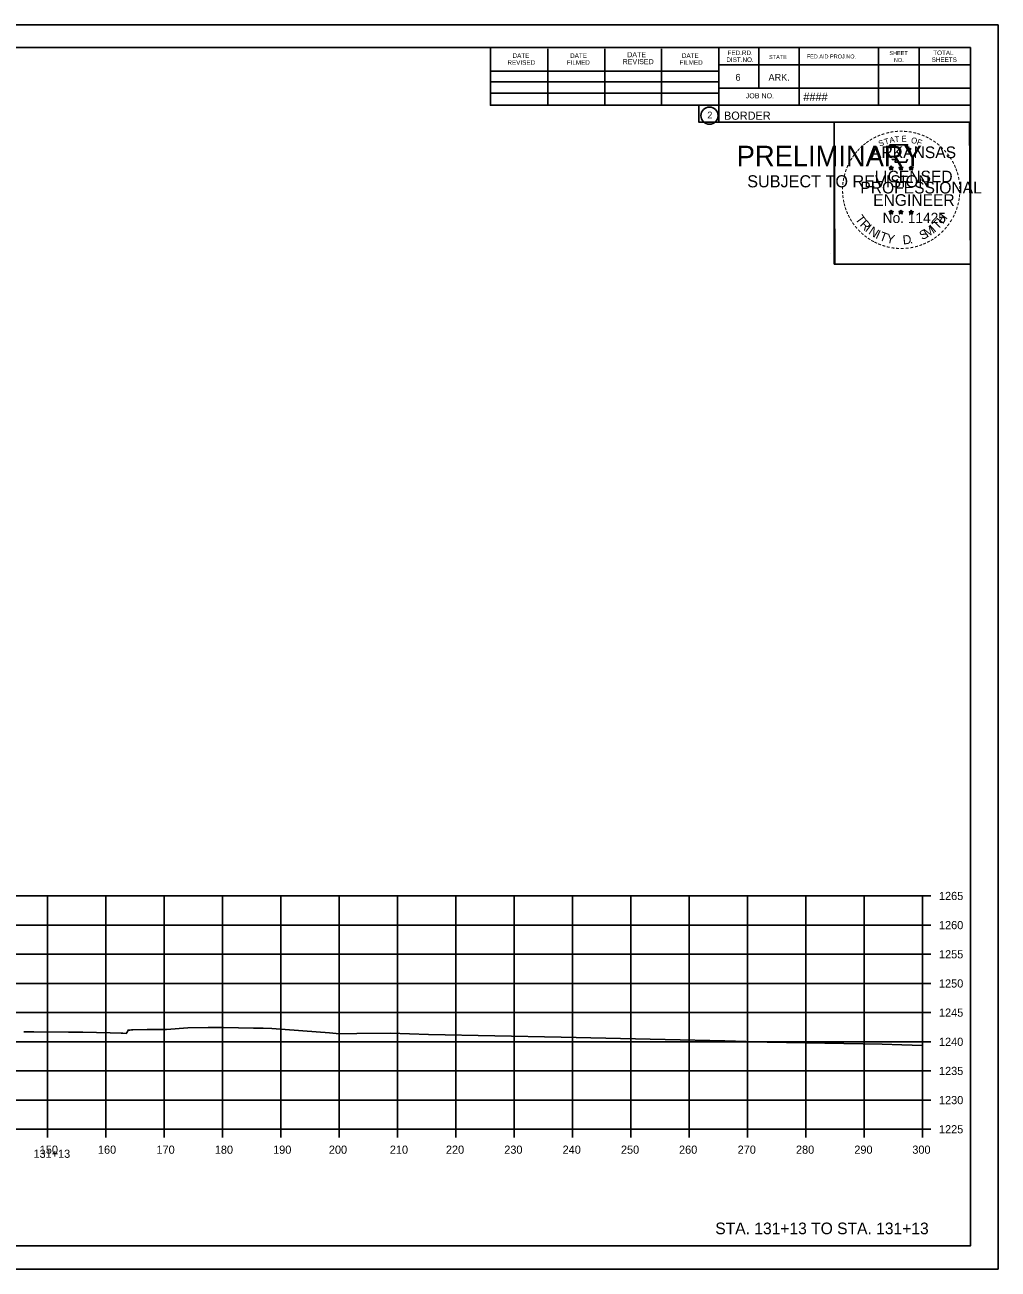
# Model space of a CAD drawing. Extents: x -70 to 701944, y -4 to 666871.
# Drawn here: x 668312.9 to 668479.7, y 660553.1 to 660766.5 of the extents above; entities that cross this region are included whole.
import ezdxf

# ---------------------------------------------------------------- set-up
doc = ezdxf.new("R2010")
doc.units = 0
for name, color, linetype in [('R_Axis', 7, 'Continuous'), ('R_Axis Annot', 7, 'Continuous'), ('R_Border', 7, 'Continuous'), ('R_Border PE', 7, 'Continuous'), ('R_Border Prem', 7, 'Continuous'), ('R_Draft', 7, 'Continuous'), ('R_Exist Surface', 7, 'Continuous'), ('R_Grid', 7, 'Continuous'), ('R_No Plot', 7, 'Continuous')]:
    doc.layers.add(name, color=color, linetype=linetype)

msp = doc.modelspace()

# ---------------------------------------------------------------- linework, layer by layer
at = {"layer": 'R_Axis'}
for p, q in [((668466.81, 660577.13), (668466.81, 660617.13)), ((668468.21, 660617.13), (668466.81, 660617.13)), ((668468.21, 660612.13), (668466.81, 660612.13)), ((668468.21, 660607.13), (668466.81, 660607.13)), ((668468.21, 660602.13), (668466.81, 660602.13)), ((668468.21, 660597.13), (668466.81, 660597.13)), ((668468.21, 660592.13), (668466.81, 660592.13)), ((668468.21, 660587.13), (668466.81, 660587.13)), ((668468.21, 660582.13), (668466.81, 660582.13)), ((668166.81, 660577.13), (668466.81, 660577.13)), ((668316.81, 660575.73), (668316.81, 660577.13)), ((668326.81, 660575.73), (668326.81, 660577.13)), ((668336.81, 660575.73), (668336.81, 660577.13)), ((668346.81, 660575.73), (668346.81, 660577.13)), ((668356.81, 660575.73), (668356.81, 660577.13)), ((668366.81, 660575.73), (668366.81, 660577.13)), ((668376.81, 660575.73), (668376.81, 660577.13)), ((668386.81, 660575.73), (668386.81, 660577.13)), ((668396.81, 660575.73), (668396.81, 660577.13)), ((668406.81, 660575.73), (668406.81, 660577.13)), ((668416.81, 660575.73), (668416.81, 660577.13)), ((668426.81, 660575.73), (668426.81, 660577.13)), ((668436.81, 660575.73), (668436.81, 660577.13)), ((668446.81, 660575.73), (668446.81, 660577.13)), ((668456.81, 660575.73), (668456.81, 660577.13)), ((668466.81, 660575.73), (668466.81, 660577.13)), ((668468.21, 660577.13), (668466.81, 660577.13))]:
    msp.add_line(p, q, dxfattribs=at)
at = {"layer": 'R_Border'}
for p, q in [((668158.81, 660762.59), (668474.99, 660762.59)), ((668392.73, 660752.71), (668392.73, 660762.59)), ((668402.59, 660752.71), (668402.59, 660762.39)), ((668412.35, 660752.71), (668412.35, 660762.39)), ((668422.03, 660752.71), (668422.03, 660762.39)), ((668431.89, 660762.59), (668431.89, 660749.79)), ((668438.73, 660762.59), (668438.73, 660755.65)), ((668445.67, 660762.59), (668445.67, 660752.71)), ((668459.25, 660762.59), (668459.25, 660752.71)), ((668466.19, 660762.59), (668466.19, 660752.71)), ((668474.99, 660557.13), (668474.99, 660762.59)), ((668392.73, 660758.57), (668431.89, 660758.57)), ((668474.99, 660759.65), (668431.89, 660759.65)), ((668474.99, 660759.67), (668474.99, 660759.67)), ((668392.73, 660756.71), (668431.89, 660756.71)), ((668474.99, 660755.65), (668431.89, 660755.65)), ((668434.85, 660755.65), (668474.99, 660755.65)), ((668392.73, 660752.71), (668392.73, 660754.77)), ((668392.73, 660754.77), (668431.89, 660754.77)), ((668474.99, 660752.71), (668392.73, 660752.71)), ((668431.89, 660749.79), (668474.99, 660749.79)), ((668474.99, 660557.13), (668158.81, 660557.13))]:
    msp.add_line(p, q, dxfattribs=at)
msp.add_circle((668430.28, 660750.93), 1.47, dxfattribs=at)
at = {"layer": 'R_Border PE'}
for p, q in [((668461.08, 660742.05), (668461.43, 660741.94)), ((668461.08, 660742.05), (668461.33, 660742)), ((668461.08, 660742.05), (668461.31, 660741.93)), ((668461.21, 660741.64), (668461.43, 660741.94)), ((668461.21, 660741.64), (668461.34, 660741.88)), ((668461.21, 660741.64), (668461.42, 660741.86)), ((668461.43, 660742.3), (668461.38, 660742.05)), ((668461.64, 660741.64), (668461.42, 660741.85)), ((668461.43, 660741.94), (668461.43, 660742.3)), ((668461.43, 660742.3), (668461.47, 660742.05)), ((668461.77, 660742.05), (668461.43, 660741.94)), ((668461.64, 660741.64), (668461.43, 660741.94)), ((668461.77, 660742.05), (668461.49, 660742)), ((668461.64, 660741.64), (668461.5, 660741.93)), ((668461.77, 660742.05), (668461.57, 660741.95)), ((668462.75, 660742.05), (668463.1, 660741.94)), ((668462.75, 660742.05), (668463, 660742)), ((668462.75, 660742.05), (668462.98, 660741.93)), ((668462.88, 660741.64), (668463.1, 660741.94)), ((668462.88, 660741.64), (668463.01, 660741.88)), ((668462.88, 660741.64), (668463.09, 660741.86)), ((668463.1, 660742.3), (668463.05, 660742.05)), ((668463.31, 660741.64), (668463.09, 660741.85)), ((668463.1, 660741.94), (668463.1, 660742.3)), ((668463.1, 660742.3), (668463.14, 660742.05)), ((668463.44, 660742.05), (668463.1, 660741.94)), ((668463.31, 660741.64), (668463.1, 660741.94)), ((668463.44, 660742.05), (668463.16, 660742)), ((668463.31, 660741.64), (668463.17, 660741.93)), ((668463.44, 660742.05), (668463.24, 660741.95)), ((668464.51, 660742.04), (668464.86, 660741.92)), ((668464.51, 660742.04), (668464.76, 660741.99)), ((668464.51, 660742.04), (668464.75, 660741.91)), ((668464.64, 660741.63), (668464.86, 660741.92)), ((668464.64, 660741.63), (668464.77, 660741.87)), ((668464.64, 660741.63), (668464.86, 660741.84)), ((668464.86, 660742.29), (668464.82, 660742.04)), ((668464.86, 660741.92), (668464.86, 660742.29)), ((668464.86, 660742.29), (668464.91, 660742.04)), ((668465.21, 660742.04), (668464.86, 660741.92)), ((668465.07, 660741.63), (668464.86, 660741.92)), ((668465.07, 660741.63), (668464.86, 660741.84)), ((668465.21, 660742.04), (668464.92, 660741.99)), ((668465.07, 660741.63), (668464.94, 660741.92)), ((668465.21, 660742.04), (668465, 660741.93)), ((668461.07, 660734.47), (668461.42, 660734.36)), ((668461.07, 660734.47), (668461.33, 660734.43)), ((668461.07, 660734.47), (668461.31, 660734.35)), ((668461.21, 660734.07), (668461.42, 660734.36)), ((668461.21, 660734.07), (668461.33, 660734.31)), ((668461.21, 660734.07), (668461.42, 660734.28)), ((668461.42, 660734.73), (668461.38, 660734.48)), ((668461.42, 660734.36), (668461.42, 660734.73)), ((668461.42, 660734.73), (668461.47, 660734.48)), ((668461.77, 660734.47), (668461.42, 660734.36)), ((668461.63, 660734.07), (668461.42, 660734.36)), ((668461.77, 660734.47), (668461.48, 660734.43)), ((668461.63, 660734.07), (668461.5, 660734.36)), ((668461.77, 660734.47), (668461.56, 660734.37)), ((668462.74, 660734.47), (668463.09, 660734.36)), ((668462.74, 660734.47), (668462.99, 660734.43)), ((668462.74, 660734.47), (668462.98, 660734.35)), ((668462.87, 660734.07), (668463.09, 660734.36)), ((668462.87, 660734.07), (668463, 660734.31)), ((668462.87, 660734.07), (668463.09, 660734.28)), ((668463.09, 660734.73), (668463.05, 660734.48)), ((668463.09, 660734.36), (668463.09, 660734.73)), ((668463.09, 660734.73), (668463.14, 660734.48)), ((668463.44, 660734.47), (668463.09, 660734.36)), ((668463.3, 660734.07), (668463.09, 660734.36)), ((668463.44, 660734.47), (668463.15, 660734.43)), ((668463.3, 660734.07), (668463.17, 660734.36)), ((668463.44, 660734.47), (668463.23, 660734.37)), ((668464.51, 660734.46), (668464.86, 660734.35)), ((668464.51, 660734.46), (668464.76, 660734.42)), ((668464.51, 660734.46), (668464.75, 660734.34)), ((668464.64, 660734.06), (668464.86, 660734.35)), ((668464.64, 660734.06), (668464.77, 660734.3)), ((668464.86, 660734.72), (668464.82, 660734.47)), ((668464.86, 660734.35), (668464.86, 660734.72)), ((668464.86, 660734.72), (668464.91, 660734.47)), ((668465.2, 660734.46), (668464.86, 660734.35)), ((668465.07, 660734.06), (668464.86, 660734.35)), ((668465.2, 660734.46), (668464.92, 660734.42)), ((668465.07, 660734.06), (668464.93, 660734.35)), ((668465.2, 660734.46), (668465, 660734.36)), ((668461.63, 660734.07), (668461.42, 660734.28)), ((668463.3, 660734.07), (668463.09, 660734.28)), ((668464.64, 660734.06), (668464.86, 660734.27)), ((668465.07, 660734.06), (668464.86, 660734.27))]:
    msp.add_line(p, q, dxfattribs=at)
for points in [[(668461.12, 660745.93), (668461.39, 660745.1)], [(668464.63, 660745), (668464.77, 660745.29), (668464.09, 660745.26), (668464.23, 660745.93), (668461.12, 660745.93)], [(668461.61, 660743.5), (668461.61, 660743.42), (668462.17, 660743.4), (668462.12, 660742.92), (668463.99, 660742.92), (668464.19, 660743.46)], [(668461.43, 660742.3), (668461.64, 660741.64), (668461.08, 660742.05), (668461.77, 660742.05), (668461.21, 660741.64), (668461.43, 660742.3)], [(668463.1, 660742.3), (668463.31, 660741.64), (668462.75, 660742.05), (668463.44, 660742.05), (668462.88, 660741.64), (668463.1, 660742.3)], [(668464.86, 660742.29), (668465.07, 660741.63), (668464.51, 660742.04), (668465.21, 660742.04), (668464.64, 660741.63), (668464.86, 660742.29)], [(668461.42, 660734.73), (668461.63, 660734.07), (668461.07, 660734.47), (668461.77, 660734.47), (668461.21, 660734.07), (668461.42, 660734.73)], [(668463.09, 660734.73), (668463.3, 660734.07), (668462.74, 660734.47), (668463.44, 660734.47), (668462.87, 660734.07), (668463.09, 660734.73)], [(668464.86, 660734.72), (668465.07, 660734.06), (668464.51, 660734.46), (668465.2, 660734.46), (668464.64, 660734.06), (668464.86, 660734.72)]]:
    msp.add_lwpolyline(points, dxfattribs=at)
for centre, radius in [((668461.42, 660741.94), 0.172), ((668461.42, 660741.94), 0.145), ((668461.42, 660741.94), 0.116), ((668461.42, 660741.94), 0.0991), ((668461.42, 660741.94), 0.0747), ((668461.42, 660741.94), 0.0495), ((668461.42, 660741.94), 0.0296), ((668463.09, 660741.94), 0.172), ((668463.09, 660741.94), 0.145), ((668463.09, 660741.94), 0.116), ((668463.09, 660741.94), 0.0991), ((668463.09, 660741.94), 0.0747), ((668463.09, 660741.94), 0.0495), ((668463.09, 660741.94), 0.0296), ((668464.86, 660741.92), 0.172), ((668464.86, 660741.92), 0.145), ((668464.86, 660741.92), 0.116), ((668464.86, 660741.92), 0.0991), ((668464.86, 660741.92), 0.0747), ((668464.86, 660741.92), 0.0495), ((668464.86, 660741.92), 0.0296), ((668461.42, 660734.36), 0.172), ((668461.42, 660734.36), 0.145), ((668461.42, 660734.36), 0.116), ((668461.42, 660734.36), 0.0991), ((668461.42, 660734.36), 0.0747), ((668461.42, 660734.36), 0.0495), ((668461.42, 660734.36), 0.0296), ((668463.09, 660734.36), 0.172), ((668463.09, 660734.36), 0.145), ((668463.09, 660734.36), 0.116), ((668463.09, 660734.36), 0.0991), ((668463.09, 660734.36), 0.0747), ((668463.09, 660734.36), 0.0495), ((668463.09, 660734.36), 0.0296), ((668464.86, 660734.35), 0.172), ((668464.86, 660734.35), 0.145), ((668464.86, 660734.35), 0.116), ((668464.86, 660734.35), 0.0991), ((668464.86, 660734.35), 0.0747), ((668464.86, 660734.35), 0.0495), ((668464.86, 660734.35), 0.0296)]:
    msp.add_circle(centre, radius, dxfattribs=at)
at = {"layer": 'R_Exist Surface'}
msp.add_lwpolyline([(668312.77, 660593.83), (668313.85, 660593.84), (668314.48, 660593.85), (668320.4, 660593.8), (668322.86, 660593.77), (668327.56, 660593.67), (668329.42, 660593.62), (668329.73, 660593.6), (668330.32, 660593.55), (668330.48, 660593.76), (668330.63, 660594.12), (668330.76, 660594.13), (668330.92, 660594.12), (668331.24, 660594.15), (668331.44, 660594.17), (668333.89, 660594.21), (668333.99, 660594.21), (668334.76, 660594.22), (668336.77, 660594.22), (668337.24, 660594.24), (668340.87, 660594.52), (668344.35, 660594.55), (668346.97, 660594.6), (668352.11, 660594.49), (668353.79, 660594.44), (668355.24, 660594.41), (668365.15, 660593.66), (668366.85, 660593.47), (668369.82, 660593.53), (668375.59, 660593.58), (668382.12, 660593.4), (668404.87, 660592.94), (668422.7, 660592.54), (668432.93, 660592.27), (668440.15, 660592.07), (668459.9, 660591.71), (668463.22, 660591.61), (668466.81, 660591.49)], dxfattribs=at)
at = {"layer": 'R_Grid'}
for p, q in [((668166.81, 660617.13), (668466.81, 660617.13)), ((668316.81, 660577.13), (668316.81, 660617.13)), ((668326.81, 660577.13), (668326.81, 660617.13)), ((668336.81, 660577.13), (668336.81, 660617.13)), ((668346.81, 660577.13), (668346.81, 660617.13)), ((668356.81, 660577.13), (668356.81, 660617.13)), ((668366.81, 660577.13), (668366.81, 660617.13)), ((668376.81, 660577.13), (668376.81, 660617.13)), ((668386.81, 660577.13), (668386.81, 660617.13)), ((668396.81, 660577.13), (668396.81, 660617.13)), ((668406.81, 660577.13), (668406.81, 660617.13)), ((668416.81, 660577.13), (668416.81, 660617.13)), ((668426.81, 660577.13), (668426.81, 660617.13)), ((668436.81, 660577.13), (668436.81, 660617.13)), ((668446.81, 660577.13), (668446.81, 660617.13)), ((668456.81, 660577.13), (668456.81, 660617.13)), ((668466.81, 660577.13), (668466.81, 660617.13)), ((668166.81, 660612.13), (668466.81, 660612.13)), ((668166.81, 660607.13), (668466.81, 660607.13)), ((668166.81, 660602.13), (668466.81, 660602.13)), ((668166.81, 660597.13), (668466.81, 660597.13)), ((668166.81, 660592.13), (668466.81, 660592.13)), ((668166.81, 660587.13), (668466.81, 660587.13)), ((668166.81, 660582.13), (668466.81, 660582.13)), ((668166.81, 660577.13), (668466.81, 660577.13))]:
    msp.add_line(p, q, dxfattribs=at)
at = {"layer": 'R_No Plot'}
for p, q in [((668146.41, 660766.49), (668479.74, 660766.49)), ((668451.03, 660727.34), (668451.03, 660727.34)), ((668146.41, 660553.15), (668479.74, 660553.15))]:
    msp.add_line(p, q, dxfattribs=at)
for points in [[(668146.4, 660766.49), (668479.74, 660766.49), (668479.74, 660553.15), (668146.4, 660553.15)], [(668392.73, 660762.59), (668392.73, 660752.71), (668428.46, 660752.71), (668428.46, 660749.79), (668451.66, 660749.79), (668451.66, 660725.46), (668474.99, 660725.46), (668474.99, 660557.13), (668158.81, 660557.13), (668158.81, 660762.59)], [(668451.66, 660749.79), (668474.87, 660749.79), (668474.99, 660725.46), (668451.78, 660725.46)]]:
    msp.add_lwpolyline(points, close=True, dxfattribs=at)

# ---------------------------------------------------------------- texts
at = {"layer": 'R_Axis Annot'}
for s, p in [('1265', (668469.61, 660616.43)), ('1260', (668469.61, 660611.43)), ('1255', (668469.61, 660606.43)), ('1250', (668469.61, 660601.43)), ('1245', (668469.61, 660596.43)), ('1240', (668469.61, 660591.43)), ('1235', (668469.61, 660586.43)), ('1230', (668469.61, 660581.43)), ('1225', (668469.61, 660576.43)), ('150', (668315.49, 660572.93)), ('160', (668325.46, 660572.93)), ('170', (668335.49, 660572.93)), ('180', (668345.49, 660572.93)), ('190', (668355.49, 660572.93)), ('200', (668365.04, 660572.93)), ('210', (668375.49, 660572.93)), ('220', (668385.1, 660572.93)), ('230', (668395.1, 660572.93)), ('240', (668405.1, 660572.93)), ('250', (668415.1, 660572.93)), ('260', (668425.06, 660572.93)), ('270', (668435.1, 660572.93)), ('280', (668445.1, 660572.93)), ('290', (668455.1, 660572.93)), ('300', (668465.04, 660572.93)), ('131+13', (668314.41, 660572.23))]:
    msp.add_text(s, height=1.4, dxfattribs=at).set_placement(p)
at = {"layer": 'R_Border'}
for s, height, p in [('FED.RD.', 0.782, (668433.37, 660761.31)), ('TOTAL', 0.782, (668468.63, 660761.31)), ('REVISED', 0.782, (668395.65, 660759.65)), ('DATE', 0.782, (668396.53, 660760.83)), ('FILMED', 0.782, (668405.81, 660759.65)), ('DATE', 0.782, (668406.39, 660760.83)), ('REVISED', 0.879, (668415.39, 660759.75)), ('DATE', 0.879, (668416.17, 660760.93)), ('FILMED', 0.782, (668425.15, 660759.65)), ('DATE', 0.782, (668425.55, 660760.83)), ('DIST.NO.', 0.782, (668433.17, 660760.13)), ('STATE', 0.684, (668440.49, 660760.63)), ('FED.AID PROJ.NO.', 0.684, (668446.95, 660760.73)), ('SHEET', 0.684, (668461.11, 660761.31)), ('NO.', 0.684, (668461.89, 660760.13)), ('SHEETS', 0.782, (668468.35, 660760.13)), ('6', 1.17, (668434.73, 660756.91)), ('ARK.', 1.172, (668440.39, 660756.91)), ('JOB NO.', 0.879, (668436.49, 660753.89)), ('####', 1.4, (668446.37, 660753.45)), ('2', 1.17, (668429.9, 660750.44)), ('BORDER', 1.4, (668432.76, 660750.22))]:
    msp.add_text(s, height=height, rotation=360, dxfattribs=at).set_placement(p)
at = {"layer": 'R_Border PE'}
for s, height, rotation, p in [('-', 1.6, 28.7918, (668458.6, 660746.47)), ('-', 1.6, 24.3072, (668459.23, 660746.78)), ('-', 1.6, 19.1761, (668459.87, 660747.05)), ('T', 1, 16.4036, (668460.39, 660745.93)), ('-', 1.6, 13.6301, (668460.62, 660747.29)), ('A', 1, 11.2132, (668461.21, 660746.19)), ('-', 1.6, 10.2193, (668461.29, 660747.46)), ('T', 1, 6.0228, (668462.06, 660746.35)), ('-', 1.6, 5.8968, (668462.02, 660747.57)), ('-', 1.6, 0.1862, (668462.79, 660747.64)), ('E', 1, 0.8323, (668463.17, 660746.46)), ('-', 1.6, 357.743, (668463.52, 660747.62)), ('-', 1.6, 352.1617, (668464.26, 660747.57)), ('O', 1, 350.4515, (668464.77, 660746.25)), ('-', 1.6, 347.2049, (668464.98, 660747.45)), ('-', 1.6, 342.3362, (668465.62, 660747.3)), ('-', 1.6, 337.8551, (668466.35, 660747.08)), ('-', 1.6, 334.1211, (668466.98, 660746.81)), ('-', 1.6, 329.6409, (668467.56, 660746.52)), ('-', 1.6, 48.423, (668456.07, 660744.43)), ('-', 1.6, 42.9622, (668456.51, 660744.91)), ('-', 1.6, 38.9507, (668456.95, 660745.32)), ('-', 1.6, 36.2317, (668457.42, 660745.7)), ('-', 1.6, 34.0636, (668458, 660746.1)), ('ARKANSAS', 2, 360, (668457.97, 660743.64)), ('S', 1, 21.594, (668459.47, 660745.6)), ('F', 1, 340.0707, (668465.72, 660746.02)), ('-', 1.6, 325.8627, (668468.2, 660746.16)), ('-', 1.6, 320.5297, (668468.81, 660745.74)), ('-', 1.6, 315.5786, (668469.41, 660745.25)), ('-', 1.6, 309.8797, (668469.98, 660744.7)), ('-', 1.6, 62.8713, (668454.61, 660742.23)), ('-', 1.6, 58.0706, (668454.93, 660742.85)), ('-', 1.6, 54.2325, (668455.25, 660743.38)), ('-', 1.6, 50.6142, (668455.66, 660743.94)), ('-', 1.6, 306.6522, (668470.51, 660744.1)), ('-', 1.4, 303.6753, (668470.99, 660743.53)), ('-', 1.6, 299.6684, (668471.31, 660742.92)), ('-', 1.6, 75.461, (668453.94, 660740.28)), ('-', 1.6, 72.3945, (668454.13, 660740.99)), ('-', 1.6, 67.7743, (668454.35, 660741.62)), ('LICENSED', 2, 360, (668458.57, 660739.49)), ('DWB', 0.01, 360, (668461.41, 660741.93)), ('DWB', 0.01, 360, (668463.08, 660741.93)), ('DWB', 0.01, 360, (668464.85, 660741.92)), ('-', 1.6, 294.6628, (668471.64, 660742.31)), ('-', 1.6, 290.5728, (668471.89, 660741.73)), ('-', 1.6, 285.1233, (668472.13, 660741.15)), ('-', 1.6, 89.0622, (668453.7, 660738.17)), ('-', 1.6, 85.1863, (668453.73, 660738.88)), ('-', 1.6, 81.2013, (668453.81, 660739.57)), ('PROFESSIONAL', 2, 360, (668456.14, 660737.58)), ('-', 1.6, 280.5493, (668472.33, 660740.41)), ('-', 1.6, 276.5962, (668472.49, 660739.64)), ('-', 1.6, 274.3301, (668472.55, 660738.92)), ('-', 1.6, 94.1959, (668453.74, 660737.45)), ('-', 1.6, 98.9479, (668453.81, 660736.78)), ('-', 1.6, 101.7149, (668453.95, 660736.05)), ('ENGINEER', 2, 360, (668458.33, 660735.46)), ('-', 1.6, 260.9953, (668472.49, 660736.97)), ('-', 1.6, 263.5172, (668472.56, 660737.62)), ('-', 1.6, 269.9407, (668472.58, 660738.29)), ('-', 1.6, 105.4578, (668454.11, 660735.45)), ('-', 1.6, 109.0874, (668454.32, 660734.82)), ('-', 1.6, 114.0643, (668454.58, 660734.23)), ('No. 11425', 1.757, 360, (668459.96, 660732.51)), ('DWB', 0.01, 360, (668461.41, 660734.36)), ('DWB', 0.01, 360, (668463.08, 660734.36)), ('DWB', 0.01, 360, (668464.85, 660734.35)), ('-', 1.6, 247.8887, (668471.98, 660734.9)), ('-', 1.6, 252.8681, (668472.2, 660735.57)), ('-', 1.6, 255.7626, (668472.38, 660736.29)), ('-', 1.6, 115.7289, (668454.88, 660733.61)), ('-', 1.6, 120.4471, (668455.24, 660733.02)), ('-', 1.6, 125.8934, (668455.64, 660732.46)), ('T', 1.54, 306.0406, (668455.18, 660733.2)), ('R', 1.54, 314.005, (668455.94, 660732.15)), ('I', 1.54, 321.9694, (668456.84, 660731.22)), ('I', 1.54, 42.1136, (668468.85, 660730.82)), ('T', 1.54, 46.6444, (668469.41, 660731.29)), ('H', 1.54, 54.6088, (668470.3, 660732.24)), ('-', 1.6, 233.8452, (668470.92, 660732.86)), ('-', 1.6, 239.0712, (668471.32, 660733.52)), ('-', 1.6, 244.6197, (668471.72, 660734.27)), ('-', 1.6, 130.7181, (668456.1, 660731.91)), ('-', 1.6, 134.2238, (668456.62, 660731.37)), ('-', 1.6, 138.9338, (668457.15, 660730.9)), ('-', 1.6, 144.6463, (668457.7, 660730.5)), ('N', 1.54, 326.5002, (668457.41, 660730.75)), ('I', 1.54, 335.3603, (668458.62, 660729.96)), ('T', 1.54, 339.8912, (668459.28, 660729.64)), ('Y', 1.54, 347.8556, (668460.5, 660729.19)), ('D', 1.54, 6.3969, (668463.48, 660728.83)), ('S', 1.54, 26.9312, (668466.73, 660729.56)), ('M', 1.54, 32.6563, (668467.57, 660729.97)), ('-', 1.6, 215.7363, (668468.94, 660730.75)), ('-', 1.6, 221.0851, (668469.49, 660731.22)), ('-', 1.6, 225.7653, (668470.01, 660731.73)), ('-', 1.6, 231.2538, (668470.49, 660732.3)), ('-', 1.6, 148.0898, (668458.26, 660730.12)), ('-', 1.6, 151.5704, (668458.84, 660729.8)), ('-', 1.6, 154.6002, (668459.36, 660729.55)), ('-', 1.6, 158.5612, (668459.99, 660729.3)), ('-', 1.6, 162.7983, (668460.68, 660729.09)), ('-', 1.6, 167.5555, (668461.39, 660728.92)), ('-', 1.6, 173.1155, (668462.16, 660728.81)), ('-', 1.6, 176.5183, (668462.91, 660728.76)), ('-', 1.6, 181.5918, (668463.65, 660728.78)), ('-', 1.6, 185.8167, (668464.46, 660728.85)), ('-', 1.6, 191.2858, (668465.2, 660728.99)), ('.', 1.54, 13.7642, (668464.67, 660728.96)), ('-', 1.6, 195.4743, (668465.93, 660729.18)), ('-', 1.6, 200.7184, (668466.61, 660729.43)), ('-', 1.6, 204.2516, (668467.22, 660729.7)), ('-', 1.6, 207.3568, (668467.85, 660730.02)), ('-', 1.6, 212.2491, (668468.41, 660730.36))]:
    msp.add_text(s, height=height, rotation=rotation, dxfattribs=at).set_placement(p)
at = {"layer": 'R_Border Prem'}
for s, height, p in [('PRELIMINARY', 3.5, (668434.94, 660742.26)), ('DWB', 0.01, (668435.69, 660744.1)), ('SUBJECT TO REVISION', 2.0751, (668436.75, 660738.63))]:
    msp.add_text(s, height=height, rotation=360, dxfattribs=at).set_placement(p)
at = {"layer": 'R_Draft'}
msp.add_text('STA. 131+13 TO STA. 131+13', height=2, dxfattribs=at).set_placement((668431.27, 660559.13))

doc.saveas('drawing.dxf')
